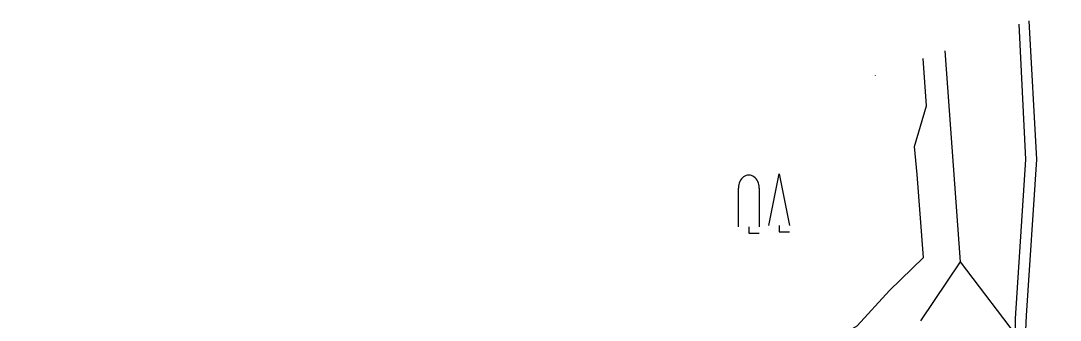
# Model space of a CAD drawing. Extents: x -669393 to -668650, y -1126925 to -1126294.
# Drawn here: x -669294.51 to -669254.36, y -1126434.96 to -1126423.37 of the extents above; entities that cross this region are included whole.
import ezdxf

# ---------------------------------------------------------------- set-up
doc = ezdxf.new("R2010")
doc.units = 0
for name, color, linetype in [('G_Ploty', 7, 'Continuous'), ('G_Vyskopis-bod_terenu', 7, 'Continuous'), ('G_Z_ELsilove_podz_kotovane', 7, 'Continuous'), ('G_Z_SPOJE_podz_kotovane', 7, 'Continuous'), ('G_Zelen-Znacky', 7, 'Continuous')]:
    doc.layers.add(name, color=color, linetype=linetype)

msp = doc.modelspace()

# ---------------------------------------------------------------- linework, layer by layer
at = {"layer": 'G_Ploty'}
for p in [(-669259.75, -1126434.98), (-669254.36, -1126437.77)]:
    msp.add_line(p, (-669258.21, -1126432.7), dxfattribs=at)
msp.add_lwpolyline([(-669258.21, -1126432.7), (-669258.801, -1126424.529)], dxfattribs=at)
at = {"layer": 'G_Vyskopis-bod_terenu'}
msp.add_line((-669261.49, -1126425.495), (-669261.49, -1126425.49), dxfattribs=at)
at = {"layer": 'G_Z_ELsilove_podz_kotovane'}
for points in [[(-669255.801, -1126437.981), (-669255.665, -1126434.767), (-669255.263, -1126428.738), (-669255.558, -1126423.37)], [(-669256.127, -1126438.463), (-669256.083, -1126434.882), (-669255.688, -1126428.743), (-669255.943, -1126423.507)]]:
    msp.add_lwpolyline(points, dxfattribs=at)
at = {"layer": 'G_Z_SPOJE_podz_kotovane'}
msp.add_lwpolyline([(-669301.38, -1126453.09), (-669285.95, -1126447.98), (-669284.44, -1126446.68), (-669282.62, -1126446.21), (-669270.56, -1126439.98), (-669262.2, -1126435.17), (-669260.95, -1126433.81), (-669259.64, -1126432.53), (-669259.88, -1126429.32), (-669259.99, -1126428.23), (-669259.52, -1126426.66), (-669259.651, -1126424.833)], dxfattribs=at)
at = {"layer": 'G_Zelen-Znacky'}
for p, q in [((-669265.62, -1126431.29), (-669265.22, -1126429.29)), ((-669265.22, -1126429.29), (-669264.82, -1126431.29)), ((-669266.79, -1126431.34), (-669266.79, -1126429.84)), ((-669265.99, -1126429.84), (-669265.99, -1126431.34)), ((-669266.39, -1126431.34), (-669266.39, -1126431.59)), ((-669265.22, -1126431.29), (-669265.22, -1126431.54)), ((-669266.39, -1126431.59), (-669265.99, -1126431.59)), ((-669265.22, -1126431.54), (-669264.82, -1126431.54))]:
    msp.add_line(p, q, dxfattribs=at)
msp.add_ellipse((-669266.39, -1126429.84), major_axis=(0, 0.5), ratio=0.8, start_param=4.712389, end_param=7.853982, dxfattribs=at)

doc.saveas('drawing.dxf')
